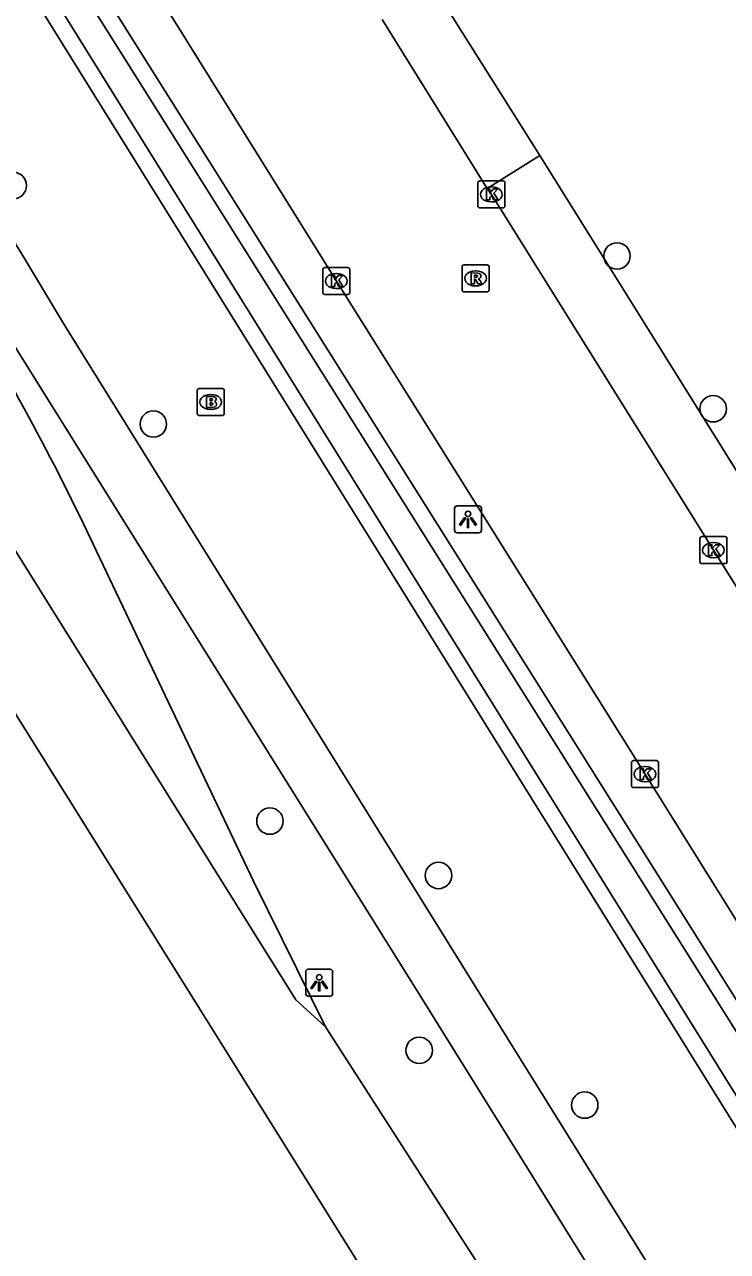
# Model space of a CAD drawing. Extents: x 158838 to 160074, y 386376 to 387776.
# Drawn here: x 158998.56 to 159024.55, y 386937.34 to 386982.71 of the extents above; entities that cross this region are included whole.
import ezdxf

# ---------------------------------------------------------------- set-up
doc = ezdxf.new("R2010")
doc.units = 0
for name, color, linetype in [('IMGEO_Berm_groen', 7, 'Continuous'), ('IMGEO_Boom', 7, 'Continuous'), ('IMGEO_Brandkraan', 7, 'Continuous'), ('IMGEO_Fietspad_gesloten', 7, 'Continuous'), ('IMGEO_Greppel_droge_sloot', 7, 'Continuous'), ('IMGEO_Kolk', 7, 'Continuous'), ('IMGEO_Lichtpunt', 7, 'Continuous'), ('IMGEO_Rijbaan_lokaal_open', 7, 'Continuous'), ('IMGEO_Rijbaan_regionaal_gesloten', 7, 'Continuous'), ('IMGEO_Rioolput', 7, 'Continuous'), ('IMGEO_Voetpad_open', 7, 'Continuous')]:
    doc.layers.add(name, color=color, linetype=linetype)

msp = doc.modelspace()

# ---------------------------------------------------------------- linework, layer by layer
at = {"layer": 'IMGEO_Berm_groen'}
msp.add_lwpolyline([(159000, 386986.242), (158991.693, 386999.224), (158990.004, 386998.024), (159000, 386981.943), (159035.265, 386925.216), (159055.682, 386892.626), (159088.981, 386839.474), (159089.256, 386838.78), (159089.835, 386838.498), (159090.244, 386838.524), (159091.028, 386838.871), (159091.422, 386839.242), (159091.568, 386839.665), (159091.508, 386840.108), (159063.62, 386885.019), (159057.921, 386894.086), (159000, 386986.242)], dxfattribs=at)
at = {"layer": 'IMGEO_Boom'}
for centre in [(158998.146, 386976.76), (159020.468, 386974.156), (159024.024, 386968.507), (159003.323, 386967.942), (159007.632, 386953.26), (159013.867, 386951.248), (159013.153, 386944.781), (159019.274, 386942.756)]:
    msp.add_circle(centre, 0.489, dxfattribs=at)
at = {"layer": 'IMGEO_Brandkraan'}
for p, q in [((159004.945, 386968.331), (159004.945, 386969.183)), ((159005.02, 386969.257), (159005.872, 386969.257)), ((159005.433, 386969.037), (159005.458, 386969.037)), ((159005.946, 386969.183), (159005.946, 386968.331)), ((159005.456, 386968.477), (159005.431, 386968.477)), ((159005.872, 386968.257), (159005.02, 386968.257))]:
    msp.add_line(p, q, dxfattribs=at)
for points in [[(159004.945, 386968.331), (159004.945, 386969.183)], [(159005.02, 386969.257), (159005.872, 386969.257)], [(159005.293, 386968.957), (159005.293, 386968.557), (159005.506, 386968.557)], [(159005.524, 386968.957), (159005.293, 386968.957)], [(159005.472, 386968.876), (159005.418, 386968.876), (159005.418, 386968.8)], [(159005.946, 386969.183), (159005.946, 386968.331)], [(159005.418, 386968.8), (159005.471, 386968.8)], [(159005.48, 386968.724), (159005.418, 386968.724), (159005.418, 386968.643)], [(159005.418, 386968.643), (159005.48, 386968.643)], [(159005.872, 386968.257), (159005.02, 386968.257)]]:
    msp.add_lwpolyline(points, dxfattribs=at)
for centre, radius, start, end in [((159005.022, 386969.181), 0.0765, 91.552, 178.448), ((159005.022, 386969.181), 0.0765, 91.552, 178.448), ((159005.473, 386968.838), 0.0379, 267.8285, 90.9355), ((159005.528, 386968.812), 0.145, 59.4692, 91.5367), ((159005.553, 386968.859), 0.0922, 285.5137, 58.1501), ((159005.87, 386969.181), 0.0765, 1.552, 88.448), ((159005.87, 386969.181), 0.0765, 1.552, 88.448), ((159005.481, 386968.683), 0.0404, 269.8759, 90.5077), ((159005.512, 386968.808), 0.251, 268.6676, 293.5347), ((159005.558, 386968.667), 0.105, 301.3115, 78.989), ((159005.022, 386968.333), 0.0765, 181.552, 268.448), ((159005.022, 386968.333), 0.0765, 181.552, 268.448), ((159005.87, 386968.333), 0.0765, 271.552, 358.448), ((159005.87, 386968.333), 0.0765, 271.552, 358.448)]:
    msp.add_arc(centre, radius, start, end, dxfattribs=at)
for centre, major_axis, ratio, start_param, end_param in [((159005.432, 386968.757), (-0.387, 0.002), 0.722429, 4.712389, 7.853982), ((159005.457, 386968.757), (-0.39, 0.002), 0.717154, 1.570796, 4.712389)]:
    msp.add_ellipse(centre, major_axis=major_axis, ratio=ratio, start_param=start_param, end_param=end_param, dxfattribs=at)
at = {"layer": 'IMGEO_Fietspad_gesloten'}
for points in [[(159153.556, 386734.708), (159143.952, 386750), (159123.016, 386783.333), (159107.784, 386807.586), (159105.291, 386810.988), (159102.504, 386814.154), (159102.451, 386814.209), (159101.304, 386815.324), (159095.249, 386821.212), (159093.442, 386823.227), (159091.461, 386825.74), (159089.683, 386828.15), (159082.8, 386839.159), (159079.753, 386844.002), (159072.053, 386856.336), (159051.929, 386888.316), (159051.101, 386889.639), (159035.145, 386915.136), (159017.155, 386944.035), (159000, 386971.66), (158998.45, 386974.253), (158992.568, 386983.667), (158992.533, 386984.139), (158984.936, 386996.361)], [(158990.726, 386982.523), (158996.138, 386974.083), (159013.182, 386946.824), (159039.053, 386905.234), (159050.784, 386886.396), (159070.38, 386855.242), (159081.168, 386838.156), (159087.914, 386827.34), (159089.294, 386824.866), (159090.889, 386822.524), (159092.687, 386820.335), (159093.62, 386819.341), (159096.324, 386816.766), (159099.079, 386814.018), (159101.834, 386811.269), (159102.217, 386810.854), (159103.824, 386808.91), (159105.251, 386806.829), (159117.605, 386787.425)]]:
    msp.add_lwpolyline(points, dxfattribs=at)
at = {"layer": 'IMGEO_Greppel_droge_sloot'}
msp.add_lwpolyline([(158999.473, 386985.908), (158991.52, 386998.336), (158991.091, 386998.031), (158990.844, 386997.855), (159000.53, 386982.272), (159035.794, 386925.546), (159056.211, 386892.957), (159089.54, 386839.757), (159089.747, 386839.235), (159089.96, 386839.131), (159090.093, 386839.14), (159090.678, 386839.399), (159090.882, 386839.591), (159090.93, 386839.728), (159090.907, 386839.892), (159063.091, 386884.688), (159057.393, 386893.754), (158999.473, 386985.908)], dxfattribs=at)
at = {"layer": 'IMGEO_Kolk'}
for p, q in [((159015.323, 386976.008), (159015.323, 386976.86)), ((159015.398, 386976.934), (159016.25, 386976.934)), ((159015.811, 386976.714), (159015.836, 386976.714)), ((159016.324, 386976.86), (159016.324, 386976.008)), ((159015.834, 386976.154), (159015.809, 386976.154)), ((159016.25, 386975.934), (159015.398, 386975.934)), ((159009.588, 386972.803), (159009.588, 386973.655)), ((159009.663, 386973.729), (159010.515, 386973.729)), ((159010.076, 386973.509), (159010.101, 386973.509)), ((159010.589, 386973.655), (159010.589, 386972.803)), ((159010.099, 386972.949), (159010.074, 386972.949)), ((159010.515, 386972.729), (159009.663, 386972.729)), ((159023.534, 386962.853), (159023.534, 386963.705)), ((159023.609, 386963.779), (159024.461, 386963.779)), ((159024.022, 386963.559), (159024.047, 386963.559)), ((159024.535, 386963.705), (159024.535, 386962.853)), ((159024.045, 386962.999), (159024.02, 386962.999)), ((159024.461, 386962.779), (159023.609, 386962.779)), ((159021.002, 386954.57), (159021.002, 386955.422)), ((159021.077, 386955.496), (159021.929, 386955.496)), ((159021.49, 386955.276), (159021.515, 386955.276)), ((159022.003, 386955.422), (159022.003, 386954.57)), ((159021.929, 386954.496), (159021.077, 386954.496)), ((159021.513, 386954.716), (159021.488, 386954.716))]:
    msp.add_line(p, q, dxfattribs=at)
for points in [[(159015.323, 386976.008), (159015.323, 386976.86)], [(159015.398, 386976.934), (159016.25, 386976.934)], [(159015.644, 386976.634), (159015.767, 386976.634), (159015.767, 386976.483), (159015.897, 386976.634), (159016.061, 386976.634), (159015.915, 386976.483), (159016.068, 386976.234), (159015.916, 386976.234), (159015.831, 386976.398), (159015.767, 386976.331), (159015.767, 386976.234), (159015.644, 386976.234), (159015.644, 386976.634)], [(159016.324, 386976.86), (159016.324, 386976.008)], [(159016.25, 386975.934), (159015.398, 386975.934)], [(159009.588, 386972.803), (159009.588, 386973.655)], [(159009.663, 386973.729), (159010.515, 386973.729)], [(159009.909, 386973.429), (159010.032, 386973.429), (159010.032, 386973.278), (159010.162, 386973.429), (159010.326, 386973.429), (159010.18, 386973.278), (159010.333, 386973.029), (159010.181, 386973.029), (159010.096, 386973.193), (159010.032, 386973.126), (159010.032, 386973.029), (159009.909, 386973.029), (159009.909, 386973.429)], [(159010.589, 386973.655), (159010.589, 386972.803)], [(159010.515, 386972.729), (159009.663, 386972.729)], [(159023.534, 386962.853), (159023.534, 386963.705)], [(159023.609, 386963.779), (159024.461, 386963.779)], [(159023.855, 386963.479), (159023.978, 386963.479), (159023.978, 386963.328), (159024.108, 386963.479), (159024.272, 386963.479), (159024.126, 386963.328), (159024.279, 386963.079), (159024.127, 386963.079), (159024.042, 386963.243), (159023.978, 386963.176), (159023.978, 386963.079), (159023.855, 386963.079), (159023.855, 386963.479)], [(159024.535, 386963.705), (159024.535, 386962.853)], [(159024.461, 386962.779), (159023.609, 386962.779)], [(159021.002, 386954.57), (159021.002, 386955.422)], [(159021.077, 386955.496), (159021.929, 386955.496)], [(159022.003, 386955.422), (159022.003, 386954.57)], [(159021.323, 386955.196), (159021.446, 386955.196), (159021.446, 386955.045), (159021.576, 386955.196), (159021.74, 386955.196), (159021.594, 386955.045), (159021.747, 386954.796), (159021.595, 386954.796), (159021.51, 386954.96), (159021.446, 386954.893), (159021.446, 386954.796), (159021.323, 386954.796), (159021.323, 386955.196)], [(159021.929, 386954.496), (159021.077, 386954.496)]]:
    msp.add_lwpolyline(points, dxfattribs=at)
for centre, start, end in [((159015.4, 386976.858), 91.552, 178.448), ((159015.4, 386976.858), 91.552, 178.448), ((159016.248, 386976.858), 1.552, 88.448), ((159016.248, 386976.858), 1.552, 88.448), ((159015.4, 386976.01), 181.552, 268.448), ((159015.4, 386976.01), 181.552, 268.448), ((159016.248, 386976.01), 271.552, 358.448), ((159016.248, 386976.01), 271.552, 358.448), ((159009.665, 386973.653), 91.552, 178.448), ((159009.665, 386973.653), 91.552, 178.448), ((159010.513, 386973.653), 1.552, 88.448), ((159010.513, 386973.653), 1.552, 88.448), ((159009.665, 386972.805), 181.552, 268.448), ((159009.665, 386972.805), 181.552, 268.448), ((159010.513, 386972.805), 271.552, 358.448), ((159010.513, 386972.805), 271.552, 358.448), ((159023.611, 386963.703), 91.552, 178.448), ((159023.611, 386963.703), 91.552, 178.448), ((159024.459, 386963.703), 1.552, 88.448), ((159024.459, 386963.703), 1.552, 88.448), ((159023.611, 386962.855), 181.552, 268.448), ((159023.611, 386962.855), 181.552, 268.448), ((159024.459, 386962.855), 271.552, 358.448), ((159024.459, 386962.855), 271.552, 358.448), ((159021.079, 386955.42), 91.552, 178.448), ((159021.079, 386955.42), 91.552, 178.448), ((159021.927, 386955.42), 1.552, 88.448), ((159021.927, 386955.42), 1.552, 88.448), ((159021.079, 386954.572), 181.552, 268.448), ((159021.079, 386954.572), 181.552, 268.448), ((159021.927, 386954.572), 271.552, 358.448), ((159021.927, 386954.572), 271.552, 358.448)]:
    msp.add_arc(centre, 0.0765, start, end, dxfattribs=at)
for centre, major_axis, ratio, start_param, end_param in [((159015.81, 386976.434), (-0.387, 0.002), 0.722429, 4.712389, 7.853982), ((159015.835, 386976.434), (-0.39, 0.002), 0.717154, 1.570796, 4.712389), ((159010.075, 386973.229), (-0.387, 0.002), 0.722429, 4.712389, 7.853982), ((159010.1, 386973.229), (-0.39, 0.002), 0.717154, 1.570796, 4.712389), ((159024.021, 386963.279), (-0.387, 0.002), 0.722429, 4.712389, 7.853982), ((159024.046, 386963.279), (-0.39, 0.002), 0.717154, 1.570796, 4.712389), ((159021.489, 386954.996), (-0.387, 0.002), 0.722429, 4.712389, 7.853982), ((159021.514, 386954.996), (-0.39, 0.002), 0.717154, 1.570796, 4.712389)]:
    msp.add_ellipse(centre, major_axis=major_axis, ratio=ratio, start_param=start_param, end_param=end_param, dxfattribs=at)
at = {"layer": 'IMGEO_Lichtpunt'}
for p, q in [((159014.459, 386964.821), (159014.459, 386964.014)), ((159014.459, 386964.821), (159014.459, 386964.014)), ((159015.361, 386964.916), (159014.553, 386964.916)), ((159015.361, 386964.916), (159014.553, 386964.916)), ((159015.455, 386964.014), (159015.455, 386964.821)), ((159015.455, 386964.014), (159015.455, 386964.821)), ((159014.553, 386963.92), (159015.361, 386963.92)), ((159014.553, 386963.92), (159015.361, 386963.92)), ((159008.957, 386947.684), (159008.957, 386946.877)), ((159008.957, 386947.684), (159008.957, 386946.877)), ((159009.859, 386947.779), (159009.051, 386947.779)), ((159009.859, 386947.779), (159009.051, 386947.779)), ((159009.953, 386946.877), (159009.953, 386947.684)), ((159009.953, 386946.877), (159009.953, 386947.684)), ((159009.051, 386946.783), (159009.859, 386946.783)), ((159009.051, 386946.783), (159009.859, 386946.783))]:
    msp.add_line(p, q, dxfattribs=at)
for points in [[(159014.833, 386964.485), (159014.872, 386964.457), (159014.684, 386964.195), (159014.646, 386964.222), (159014.833, 386964.485)], [(159014.935, 386964.437), (159014.982, 386964.437), (159014.982, 386964.115), (159014.935, 386964.115), (159014.935, 386964.437)], [(159015.045, 386964.457), (159015.083, 386964.484), (159015.27, 386964.222), (159015.231, 386964.194), (159015.045, 386964.457)], [(159009.331, 386947.348), (159009.37, 386947.32), (159009.182, 386947.058), (159009.144, 386947.085), (159009.331, 386947.348)], [(159009.433, 386947.3), (159009.48, 386947.3), (159009.48, 386946.978), (159009.433, 386946.978), (159009.433, 386947.3)], [(159009.543, 386947.32), (159009.581, 386947.347), (159009.768, 386947.085), (159009.729, 386947.057), (159009.543, 386947.32)]]:
    msp.add_lwpolyline(points, dxfattribs=at)
for centre in [(159014.958, 386964.619), (159009.456, 386947.482)]:
    msp.add_circle(centre, 0.0994, dxfattribs=at)
for centre, start, end in [((159014.553, 386964.821), 90, 180), ((159014.553, 386964.821), 90, 180), ((159015.361, 386964.821), 0, 90), ((159015.361, 386964.821), 0, 90), ((159014.553, 386964.014), 180, 270), ((159014.553, 386964.014), 180, 270), ((159015.361, 386964.014), 270, 0), ((159015.361, 386964.014), 270, 360), ((159009.051, 386947.684), 90, 180), ((159009.051, 386947.684), 90, 180), ((159009.859, 386947.684), 0, 90), ((159009.859, 386947.684), 0, 90), ((159009.051, 386946.877), 180, 270), ((159009.051, 386946.877), 180, 270), ((159009.859, 386946.877), 270, 0), ((159009.859, 386946.877), 270, 360)]:
    msp.add_arc(centre, 0.0946, start, end, dxfattribs=at)
at = {"layer": 'IMGEO_Rijbaan_lokaal_open'}
for points in [[(158992.734, 387001.043), (158993.387, 387000), (159000, 386989.439), (159000.316, 386988.934), (159010.09, 386973.23), (159021.504, 386954.997), (159031.839, 386938.426), (159043.257, 386920.182), (159053.024, 386904.489), (159059.057, 386894.827), (159065.997, 386883.711), (159075.251, 386868.876), (159086.653, 386850.613), (159097.471, 386833.198), (159108.33, 386815.791), (159119.183, 386798.375), (159120.937, 386795.51), (159121.337, 386794.968), (159121.784, 386794.465)], [(159015.665, 386976.654), (159011.779, 386982.906)], [(159026.376, 386959.526), (159015.823, 386976.434), (159015.665, 386976.654)]]:
    msp.add_lwpolyline(points, dxfattribs=at)
at = {"layer": 'IMGEO_Rijbaan_regionaal_gesloten'}
for points in [[(159143.031, 386728.393), (159114.787, 386773.529), (159063.769, 386852.239), (159047.794, 386877.825), (159027.337, 386910.591), (159001.844, 386951.425), (158973.435, 386996.928), (158951.308, 387032.368), (158919.283, 387083.664), (158891.623, 387127.967), (158871.393, 387160.012), (158853.231, 387189.196)], [(158955.981, 387031.955), (158958.027, 387027.623), (159008.588, 386946.65), (159009.693, 386945.652)], [(159009.693, 386945.652), (159007.024, 386951.037), (159000.738, 386964.255)], [(159098.75, 386806.078), (159095.71, 386810.659), (159095.09, 386811.591), (159071.557, 386846.971), (159064.463, 386858.196), (159063.391, 386859.93), (159061.455, 386863.013), (159048.457, 386883.647), (159034.701, 386905.543), (159017.299, 386933.828), (159009.693, 386945.652)]]:
    msp.add_lwpolyline(points, dxfattribs=at)
msp.add_arc((158915.388, 386923.005), 94.795, 25.7945, 32.42635, dxfattribs=at)
at = {"layer": 'IMGEO_Rioolput'}
for p, q in [((159014.812, 386973.827), (159015.664, 386973.827)), ((159014.737, 386972.901), (159014.737, 386973.753)), ((159015.225, 386973.607), (159015.25, 386973.607)), ((159015.738, 386973.753), (159015.738, 386972.901)), ((159015.248, 386973.047), (159015.223, 386973.047)), ((159015.664, 386972.827), (159014.812, 386972.827))]:
    msp.add_line(p, q, dxfattribs=at)
for points in [[(159014.812, 386973.827), (159015.664, 386973.827)], [(159014.737, 386972.901), (159014.737, 386973.753)], [(159015.326, 386973.525), (159015.074, 386973.527), (159015.074, 386973.127)], [(159015.252, 386973.446), (159015.198, 386973.446), (159015.198, 386973.365)], [(159015.198, 386973.365), (159015.25, 386973.365)], [(159015.738, 386973.753), (159015.738, 386972.901)], [(159015.074, 386973.127), (159015.198, 386973.127), (159015.198, 386973.289), (159015.209, 386973.289)], [(159015.256, 386973.26), (159015.327, 386973.127), (159015.467, 386973.127), (159015.402, 386973.253)], [(159015.664, 386972.827), (159014.812, 386972.827)]]:
    msp.add_lwpolyline(points, dxfattribs=at)
for centre, radius, start, end in [((159014.814, 386973.751), 0.0765, 91.552, 178.448), ((159014.814, 386973.751), 0.0765, 91.552, 178.448), ((159015.662, 386973.751), 0.0765, 1.552, 88.448), ((159015.662, 386973.751), 0.0765, 1.552, 88.448), ((159015.234, 386973.554), 0.19, 274.7715, 282.9687), ((159015.258, 386973.35), 0.0964, 77.0061, 93.1865), ((159015.272, 386973.407), 0.0378, 276.6634, 79.6772), ((159015.325, 386973.415), 0.109, 350.3612, 89.416), ((159015.323, 386973.415), 0.112, 277.5842, 350.9817), ((159015.208, 386973.236), 0.0533, 26.0293, 88.6989), ((159015.307, 386973.2), 0.108, 29.5134, 73.7905), ((159014.814, 386972.903), 0.0765, 181.552, 268.448), ((159014.814, 386972.903), 0.0765, 181.552, 268.448), ((159015.662, 386972.903), 0.0765, 271.552, 358.448), ((159015.662, 386972.903), 0.0765, 271.552, 358.448)]:
    msp.add_arc(centre, radius, start, end, dxfattribs=at)
for centre, major_axis, ratio, start_param, end_param in [((159015.224, 386973.327), (-0.387, 0.002), 0.722429, 4.712389, 7.853982), ((159015.249, 386973.327), (-0.39, 0.002), 0.717154, 1.570796, 4.712389)]:
    msp.add_ellipse(centre, major_axis=major_axis, ratio=ratio, start_param=start_param, end_param=end_param, dxfattribs=at)
at = {"layer": 'IMGEO_Voetpad_open'}
for points in [[(159013.571, 386984.044), (159013.68, 386984.115), (159017.609, 386977.869)], [(159015.665, 386976.654), (159017.609, 386977.869)], [(159017.609, 386977.869), (159028.298, 386960.742)]]:
    msp.add_lwpolyline(points, dxfattribs=at)

doc.saveas('drawing.dxf')
